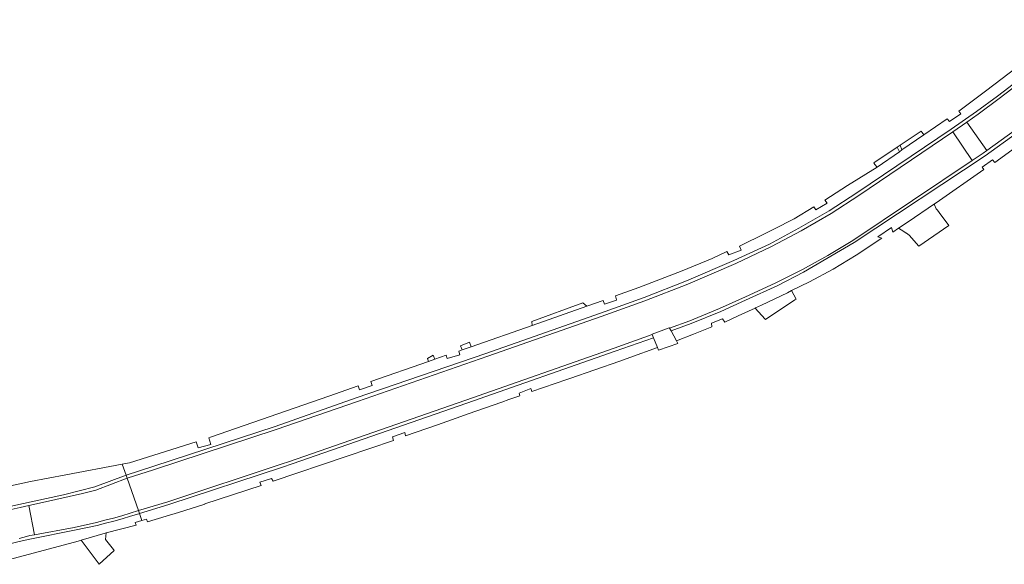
# Model space of a CAD drawing. Header units: metres. Extents: x 166325 to 190320, y 381923 to 404576.
# Tile 608 of 656: x 168913 to 169061, y 399918 to 400000. Entities that reach past the tile are written whole.
import ezdxf

# ---------------------------------------------------------------- set-up
doc = ezdxf.new("R2010")
doc.units = ezdxf.units.M
for name, color, linetype, lineweight in [('B-WE-VH-VERHARDING_ASFALT-GV', 8, 'Continuous', 18), ('B-WE-VH-VERHARDING_BETON-GV', 8, 'Continuous', 18), ('B-WE-VH-VERHARDING_BETONSTRAATSTEEN-GV', 8, 'Continuous', 18), ('B-WE-VH-VERHARDING_STRAATBAKSTEEN-GV', 8, 'Continuous', 18)]:
    doc.layers.add(name, color=color, linetype=linetype, lineweight=lineweight)

msp = doc.modelspace()

# ---------------------------------------------------------------- linework, layer by layer
at = {"layer": 'B-WE-VH-VERHARDING_ASFALT-GV', "flags": 128}
for points in [[(169071.029, 399989.852), (169074.8, 399992.667), (169078.222, 399995.198), (169078.55, 399995.428), (169078.485, 399995.507), (169075.212, 399999.34), (169060.152, 399987.872), (169057.026, 399985.55), (169055.304, 399984.339), (169058.297, 399980.041), (169062.64, 399983.177), (169064.878, 399984.881)], [(169055.304, 399984.339), (169053.22, 399982.874), (169053.204, 399982.863), (169056.108, 399978.547), (169057.736, 399979.636), (169058.297, 399980.041)], [(169008.003, 399952.386), (169007.985, 399952.429), (169010.586, 399953.388), (169010.625, 399953.315), (169013.668, 399954.429), (169018.122, 399956.308), (169022.052, 399958.031), (169026.514, 399960.104), (169030.584, 399962.173), (169034.396, 399964.287), (169038.155, 399966.538), (169056.108, 399978.547), (169053.204, 399982.863), (169039.059, 399973.269), (169034.924, 399970.599), (169030.4, 399967.984), (169025.929, 399965.636), (169020.592, 399963.058), (169013.356, 399959.953), (169006.899, 399957.457), (169000.325, 399955.074), (168983.288, 399949.136), (168963.73, 399942.328), (168951.496, 399938.096), (168933.039, 399932.038), (168929.123, 399930.763), (168930.794, 399925.921), (168935.212, 399927.233), (168952.4, 399932.945), (168953.363, 399933.215), (168979.992, 399942.5), (169002.31, 399950.355)], [(169048.837, 399982.418), (169048.566, 399982.771), (169048.416, 399982.965), (169045.277, 399980.857), (169045.548, 399980.139)]]:
    msp.add_lwpolyline(points, close=True, dxfattribs=at)
at = {"layer": 'B-WE-VH-VERHARDING_BETON-GV', "flags": 128}
msp.add_lwpolyline([(169010.841, 399952.915), (169010.625, 399953.315), (169010.586, 399953.388), (169007.985, 399952.429), (169008.003, 399952.386), (169008.205, 399951.901), (169008.813, 399950.443), (169008.979, 399950.044), (169011.846, 399951.053), (169011.65, 399951.417)], close=True, dxfattribs=at)
at = {"layer": 'B-WE-VH-VERHARDING_BETONSTRAATSTEEN-GV', "flags": 128}
for points in [[(169045.18, 399979.884), (169044.81, 399980.543), (169041.309, 399978.192), (169041.487, 399977.964), (169041.811, 399977.549)], [(169045.277, 399980.857), (169044.81, 399980.543), (169045.18, 399979.884), (169045.548, 399980.139)], [(168998.171, 399956.644), (168997.565, 399957.139), (168989.914, 399954.321), (168989.95, 399953.752)], [(168980.568, 399951.236), (168979.211, 399950.703), (168979.451, 399950.059), (168979.883, 399950.211), (168980.827, 399950.543)], [(168925.932, 399922.535), (168925.816, 399922.505), (168922.187, 399921.446), (168924.884, 399917.822), (168927.164, 399919.918), (168927.035, 399920.075), (168925.825, 399921.55)]]:
    msp.add_lwpolyline(points, close=True, dxfattribs=at)
at = {"layer": 'B-WE-VH-VERHARDING_STRAATBAKSTEEN-GV', "flags": 128}
for points in [[(169062.939, 399992.621), (169058.11, 399988.982), (169054.109, 399985.979), (169054.413, 399985.579), (169052.699, 399984.428), (169052.343, 399984.841), (169048.837, 399982.418), (169045.548, 399980.139), (169045.18, 399979.884), (169041.811, 399977.549), (169037.386, 399974.781), (169033.943, 399972.571), (169034.314, 399972.148), (169032.61, 399971.144), (169032.31, 399971.567), (169029.33, 399969.8), (169026.297, 399968.245), (169025.099, 399967.63), (169021.153, 399965.673), (169021.377, 399965.095), (169019.529, 399964.348), (169019.252, 399964.862), (169017.024, 399963.827), (169012.514, 399961.965), (169006.025, 399959.48), (169002.477, 399958.183), (169002.629, 399957.588), (169002.636, 399957.567), (169000.835, 399956.947), (169000.629, 399957.509), (168998.171, 399956.644), (168989.95, 399953.752), (168980.827, 399950.543), (168979.883, 399950.211), (168979.451, 399950.059), (168978.946, 399949.881), (168979.119, 399949.336), (168977.22, 399948.775), (168977.049, 399949.266), (168975.336, 399948.666), (168974.392, 399948.336), (168965.731, 399945.304), (168965.922, 399944.733), (168964.039, 399944.076), (168963.798, 399944.645), (168959.411, 399943.121), (168941.627, 399936.942), (168941.369, 399936.852), (168941.661, 399935.865), (168939.797, 399935.339), (168939.478, 399936.22), (168929.464, 399933.07), (168929.177, 399933.017), (168928.359, 399932.864), (168928.959, 399931.214), (168933.133, 399932.588), (168951.349, 399938.55), (168963.522, 399942.857), (168983.027, 399949.545), (169000.223, 399955.59), (169006.79, 399957.961), (169013.174, 399960.436), (169020.306, 399963.506), (169025.655, 399965.998), (169030.035, 399968.378), (169034.626, 399970.989), (169038.773, 399973.709), (169052.924, 399983.259), (169056.742, 399985.911), (169059.904, 399988.219), (169074.887, 399999.736)], [(169074.887, 399999.736), (169059.904, 399988.219), (169056.742, 399985.911), (169052.924, 399983.259), (169038.773, 399973.709), (169034.626, 399970.989), (169030.035, 399968.378), (169025.655, 399965.998), (169020.306, 399963.506), (169013.174, 399960.436), (169006.79, 399957.961), (169000.223, 399955.59), (168983.027, 399949.545), (168963.522, 399942.857), (168951.349, 399938.55), (168933.133, 399932.588), (168928.959, 399931.214), (168929.123, 399930.763), (168933.039, 399932.038), (168951.496, 399938.096), (168963.73, 399942.328), (168983.288, 399949.136), (169000.325, 399955.074), (169006.899, 399957.457), (169013.356, 399959.953), (169020.592, 399963.058), (169025.929, 399965.636), (169030.4, 399967.984), (169034.924, 399970.599), (169039.059, 399973.269), (169053.204, 399982.863), (169053.22, 399982.874), (169055.304, 399984.339), (169057.026, 399985.55), (169060.152, 399987.872), (169075.212, 399999.34)], [(169062.64, 399983.177), (169058.297, 399980.041), (169057.736, 399979.636), (169056.108, 399978.547), (169038.155, 399966.538), (169034.396, 399964.287), (169030.584, 399962.173), (169026.514, 399960.104), (169022.052, 399958.031), (169018.122, 399956.308), (169013.668, 399954.429), (169010.625, 399953.315), (169010.841, 399952.915), (169013.858, 399954.036), (169018.342, 399955.838), (169022.059, 399957.555), (169026.908, 399959.758), (169030.77, 399961.738), (169038.377, 399966.206), (169058.037, 399979.253), (169062.901, 399982.754)], [(169062.901, 399982.754), (169058.037, 399979.253), (169038.377, 399966.206), (169030.77, 399961.738), (169026.908, 399959.758), (169022.059, 399957.555), (169018.342, 399955.838), (169013.858, 399954.036), (169010.841, 399952.915), (169011.65, 399951.417), (169014.245, 399952.426), (169016.999, 399953.56), (169016.908, 399954.073), (169018.571, 399954.743), (169018.921, 399954.237), (169020.944, 399955.191), (169023.476, 399956.347), (169023.557, 399956.384), (169024.454, 399956.794), (169028.343, 399958.672), (169028.965, 399958.983), (169031.659, 399960.331), (169035.209, 399962.232), (169038.694, 399964.318), (169042.547, 399966.867), (169041.908, 399967.091), (169043.96, 399968.455), (169044.183, 399967.791), (169045.051, 399968.376), (169046.492, 399969.348), (169050.455, 399972.018), (169050.702, 399972.185), (169057.862, 399977.218), (169057.606, 399977.544), (169059.173, 399978.678), (169059.494, 399978.262), (169062.636, 399980.494)], [(168909.838, 399926.162), (168915.147, 399927.308), (168919.53, 399928.283), (168924.267, 399929.461), (168928.959, 399931.214), (168928.359, 399932.864), (168919.863, 399931.283), (168914.568, 399930.297), (168904.813, 399928.152)], [(168910.325, 399925.778), (168913.027, 399926.366), (168914.338, 399926.674), (168916.36, 399927.104), (168918.379, 399927.549), (168920.394, 399928.011), (168922.405, 399928.489), (168924.412, 399928.983), (168929.123, 399930.763), (168928.959, 399931.214), (168924.267, 399929.461), (168919.53, 399928.283), (168915.147, 399927.308), (168909.838, 399926.162)], [(168912.869, 399921.708), (168913.957, 399922.001), (168914.49, 399922.144), (168915.177, 399922.272), (168914.338, 399926.674), (168913.027, 399926.366), (168910.325, 399925.778)], [(168912.47, 399921.158), (168913.511, 399921.39), (168914.715, 399921.671), (168921.176, 399922.948), (168924.588, 399923.674), (168925.851, 399923.999), (168927.111, 399924.337), (168928.367, 399924.687), (168929.62, 399925.049), (168930.87, 399925.423), (168930.957, 399925.45), (168930.794, 399925.921), (168929.546, 399925.519), (168928.292, 399925.139), (168927.031, 399924.781), (168925.764, 399924.445), (168924.491, 399924.131), (168921.137, 399923.382), (168915.177, 399922.272), (168914.49, 399922.144), (168913.957, 399922.001), (168912.869, 399921.708)]]:
    msp.add_lwpolyline(points, dxfattribs=at)
for points in [[(169052.579, 399968.796), (169051.141, 399970.734), (169050.874, 399971.094), (169050.713, 399971.31), (169050.451, 399971.881), (169050.455, 399972.018), (169046.492, 399969.348), (169045.051, 399968.376), (169045.848, 399967.866), (169046.21, 399967.635), (169046.257, 399967.605), (169046.625, 399967.329), (169048.091, 399965.66)], [(169029.477, 399957.615), (169029.657, 399957.718), (169028.965, 399958.983), (169028.343, 399958.672), (169024.454, 399956.794), (169023.557, 399956.384), (169023.476, 399956.347), (169024.985, 399954.702), (169025.036, 399954.646)], [(168980.145, 399942.073), (169002.443, 399949.872), (169008.205, 399951.901), (169008.003, 399952.386), (169002.31, 399950.355), (168979.992, 399942.5), (168953.363, 399933.215), (168952.4, 399932.945), (168935.212, 399927.233), (168930.794, 399925.921), (168930.957, 399925.45), (168935.349, 399926.815), (168952.464, 399932.451), (168953.908, 399932.924)], [(168970.815, 399937.639), (168970.945, 399937.153), (168975.722, 399938.822), (168978.572, 399939.817), (168980.356, 399940.443), (168985.412, 399942.216), (168986.483, 399942.592), (168988.111, 399943.163), (168988.002, 399943.584), (168989.789, 399944.27), (168989.931, 399943.798), (168995.203, 399945.614), (168995.614, 399945.757), (169003.136, 399948.378), (169004.651, 399948.929), (169008.813, 399950.443), (169008.205, 399951.901), (169002.443, 399949.872), (168980.145, 399942.073), (168953.908, 399932.924), (168952.464, 399932.451), (168935.349, 399926.815), (168930.957, 399925.45), (168931.331, 399924.394), (168932.033, 399924.593), (168932.16, 399924.188), (168934.989, 399925.046), (168936.81, 399925.628), (168940.765, 399926.892), (168940.784, 399926.898), (168949.252, 399929.657), (168949.04, 399930.166), (168950.819, 399930.739), (168951.033, 399930.305), (168962.04, 399934.029), (168969.148, 399936.45), (168968.995, 399936.988)], [(168975.113, 399949.264), (168974.231, 399948.77), (168974.392, 399948.336), (168975.336, 399948.666)], [(168929.123, 399930.763), (168924.412, 399928.983), (168922.405, 399928.489), (168920.394, 399928.011), (168918.379, 399927.549), (168916.36, 399927.104), (168914.338, 399926.674), (168915.177, 399922.272), (168921.137, 399923.382), (168924.491, 399924.131), (168925.764, 399924.445), (168927.031, 399924.781), (168928.292, 399925.139), (168929.546, 399925.519), (168930.794, 399925.921)], [(168925.816, 399922.505), (168925.932, 399922.535), (168930.445, 399923.71), (168930.318, 399924.107), (168931.331, 399924.394), (168930.957, 399925.45), (168930.87, 399925.423), (168929.62, 399925.049), (168928.367, 399924.687), (168927.111, 399924.337), (168925.851, 399923.999), (168924.588, 399923.674), (168921.176, 399922.948), (168914.715, 399921.671), (168913.511, 399921.39), (168912.47, 399921.158), (168911.872, 399920.983), (168911.326, 399920.681), (168910.86, 399920.268), (168910.495, 399919.762), (168910.249, 399919.189), (168909.865, 399918.129), (168921.749, 399921.318), (168922.187, 399921.446)]]:
    msp.add_lwpolyline(points, close=True, dxfattribs=at)

doc.saveas('drawing.dxf')
